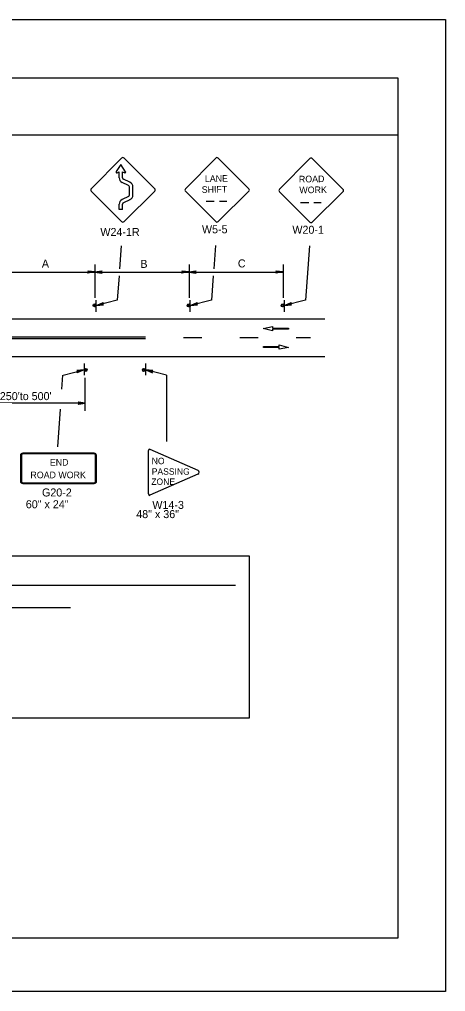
# Model space of a CAD drawing. Extents: x -14145 to -13521, y 30244 to 30661.
# Drawn here: x -13904.34 to -13893.17, y 30316.81 to 30342.31 of the extents above; entities that cross this region are included whole.
import ezdxf

# ---------------------------------------------------------------- set-up
doc = ezdxf.new("R2010")
doc.units = 0
for name, color, linetype in [('1', 7, 'Continuous'), ('10', 7, 'Continuous'), ('2', 7, 'Continuous'), ('5', 7, 'Continuous'), ('61', 7, 'Continuous')]:
    doc.layers.add(name, color=color, linetype=linetype)

msp = doc.modelspace()

# ---------------------------------------------------------------- linework, layer by layer
at = {"layer": '1'}
for p, q in [((-13901.663, 30338.669), (-13902.458, 30337.866)), ((-13900.793, 30337.866), (-13901.596, 30338.669)), ((-13899.196, 30338.669), (-13899.991, 30337.866)), ((-13898.327, 30337.866), (-13899.13, 30338.669)), ((-13896.731, 30338.657), (-13897.526, 30337.854)), ((-13895.862, 30337.854), (-13896.665, 30338.657)), ((-13901.68, 30338.5), (-13901.804, 30338.315)), ((-13901.557, 30338.311), (-13901.68, 30338.5)), ((-13901.781, 30338.286), (-13901.726, 30338.306)), ((-13901.726, 30338.154), (-13901.726, 30338.306)), ((-13901.635, 30338.154), (-13901.635, 30338.305)), ((-13901.635, 30338.305), (-13901.58, 30338.282)), ((-13901.483, 30337.953), (-13901.649, 30338.032)), ((-13901.444, 30338.034), (-13901.609, 30338.114)), ((-13901.457, 30337.702), (-13901.457, 30337.912)), ((-13901.367, 30337.702), (-13901.367, 30337.912)), ((-13902.458, 30337.8), (-13901.663, 30337.005)), ((-13901.483, 30337.661), (-13901.649, 30337.582)), ((-13901.596, 30337.005), (-13900.794, 30337.8)), ((-13899.991, 30337.8), (-13899.196, 30337.005)), ((-13899.13, 30337.005), (-13898.327, 30337.8)), ((-13897.526, 30337.788), (-13896.731, 30336.993)), ((-13896.665, 30336.993), (-13895.862, 30337.788)), ((-13901.726, 30337.317), (-13901.726, 30337.459)), ((-13901.635, 30337.317), (-13901.635, 30337.459)), ((-13901.444, 30337.579), (-13901.609, 30337.5)), ((-13899.444, 30337.541), (-13899.233, 30337.541)), ((-13899.101, 30337.541), (-13898.908, 30337.541)), ((-13896.971, 30337.506), (-13896.76, 30337.506)), ((-13896.628, 30337.506), (-13896.434, 30337.506)), ((-13901.635, 30337.317), (-13901.726, 30337.317)), ((-13901.671, 30336.37), (-13901.715, 30335.768)), ((-13899.204, 30336.377), (-13899.249, 30335.768)), ((-13896.739, 30336.365), (-13896.844, 30334.939)), ((-13902.36, 30335.882), (-13902.36, 30335.008)), ((-13899.894, 30335.882), (-13899.894, 30335.008)), ((-13897.428, 30335.882), (-13897.428, 30335.008)), ((-13904.947, 30335.678), (-13902.36, 30335.678)), ((-13902.36, 30335.678), (-13899.894, 30335.678)), ((-13901.729, 30335.582), (-13901.776, 30334.939)), ((-13899.894, 30335.678), (-13897.428, 30335.678)), ((-13899.263, 30335.582), (-13899.31, 30334.939)), ((-13902.33, 30334.633), (-13902.33, 30334.945)), ((-13902.33, 30334.633), (-13902.33, 30334.945)), ((-13901.777, 30334.94), (-13902.324, 30334.8)), ((-13899.864, 30334.633), (-13899.864, 30334.945)), ((-13899.864, 30334.633), (-13899.864, 30334.945)), ((-13899.311, 30334.94), (-13899.858, 30334.8)), ((-13897.398, 30334.633), (-13897.398, 30334.945)), ((-13897.398, 30334.633), (-13897.398, 30334.945)), ((-13896.845, 30334.94), (-13897.392, 30334.8)), ((-13905.444, 30334.451), (-13896.338, 30334.451)), ((-13897.951, 30334.204), (-13897.707, 30334.25)), ((-13897.709, 30334.137), (-13897.951, 30334.204)), ((-13897.293, 30334.183), (-13897.709, 30334.183)), ((-13897.709, 30334.183), (-13897.709, 30334.137)), ((-13897.707, 30334.25), (-13897.707, 30334.205)), ((-13897.707, 30334.205), (-13897.293, 30334.205)), ((-13897.293, 30334.205), (-13897.293, 30334.183)), ((-13905.577, 30333.935), (-13901.034, 30333.935)), ((-13905.566, 30333.98), (-13901.034, 30333.98)), ((-13899.558, 30333.959), (-13900.038, 30333.959)), ((-13898.082, 30333.959), (-13898.562, 30333.959)), ((-13896.71, 30333.958), (-13897.086, 30333.958)), ((-13897.946, 30333.702), (-13897.946, 30333.724)), ((-13897.946, 30333.724), (-13897.53, 30333.724)), ((-13897.532, 30333.702), (-13897.946, 30333.702)), ((-13897.289, 30333.703), (-13897.532, 30333.657)), ((-13897.532, 30333.657), (-13897.532, 30333.702)), ((-13897.53, 30333.724), (-13897.53, 30333.769)), ((-13897.53, 30333.769), (-13897.289, 30333.703)), ((-13905.699, 30333.467), (-13896.338, 30333.467)), ((-13902.645, 30333.285), (-13902.645, 30332.973)), ((-13902.645, 30333.285), (-13902.645, 30332.973)), ((-13901.037, 30333.285), (-13901.037, 30332.973)), ((-13901.037, 30333.285), (-13901.037, 30332.973)), ((-13903.198, 30332.978), (-13902.651, 30333.118)), ((-13900.484, 30332.978), (-13901.031, 30333.118)), ((-13903.226, 30332.609), (-13903.199, 30332.977)), ((-13902.615, 30332.036), (-13902.615, 30332.91)), ((-13900.485, 30332.977), (-13900.485, 30331.234)), ((-13902.615, 30332.24), (-13905.081, 30332.24)), ((-13903.337, 30331.095), (-13903.264, 30332.086)), ((-13900.957, 30329.862), (-13900.957, 30330.997)), ((-13900.925, 30331.035), (-13899.666, 30330.48)), ((-13904.315, 30330.877), (-13904.315, 30330.189)), ((-13904.29, 30330.877), (-13904.29, 30330.189)), ((-13902.381, 30330.928), (-13904.254, 30330.928)), ((-13902.381, 30330.928), (-13904.254, 30330.928)), ((-13902.381, 30330.913), (-13904.254, 30330.913)), ((-13902.381, 30330.913), (-13904.254, 30330.913)), ((-13902.345, 30330.189), (-13902.345, 30330.877)), ((-13902.32, 30330.189), (-13902.32, 30330.877)), ((-13899.666, 30330.379), (-13900.925, 30329.824)), ((-13904.254, 30330.152), (-13902.381, 30330.152)), ((-13904.254, 30330.137), (-13902.381, 30330.137))]:
    msp.add_line(p, q, dxfattribs=at)
for points in [[(-13902.54, 30335.708), (-13902.534, 30335.696), (-13902.36, 30335.684), (-13902.54, 30335.708), (-13902.546, 30335.714), (-13902.36, 30335.684), (-13902.534, 30335.678), (-13902.54, 30335.666), (-13902.36, 30335.684), (-13902.546, 30335.654), (-13902.54, 30335.666)], [(-13902.18, 30335.654), (-13902.186, 30335.672), (-13902.36, 30335.678), (-13902.18, 30335.654), (-13902.174, 30335.648), (-13902.36, 30335.678), (-13902.186, 30335.684), (-13902.18, 30335.702), (-13902.36, 30335.678), (-13902.174, 30335.708), (-13902.18, 30335.702)], [(-13900.074, 30335.708), (-13900.068, 30335.696), (-13899.894, 30335.684), (-13900.074, 30335.708), (-13900.08, 30335.714), (-13899.894, 30335.684), (-13900.068, 30335.678), (-13900.074, 30335.666), (-13899.894, 30335.684), (-13900.08, 30335.654), (-13900.074, 30335.666)], [(-13899.714, 30335.654), (-13899.72, 30335.672), (-13899.894, 30335.678), (-13899.714, 30335.654), (-13899.708, 30335.648), (-13899.894, 30335.678), (-13899.72, 30335.684), (-13899.714, 30335.702), (-13899.894, 30335.678), (-13899.708, 30335.708), (-13899.714, 30335.702)], [(-13897.608, 30335.708), (-13897.602, 30335.696), (-13897.428, 30335.684), (-13897.608, 30335.708), (-13897.614, 30335.714), (-13897.428, 30335.684), (-13897.602, 30335.678), (-13897.608, 30335.666), (-13897.428, 30335.684), (-13897.614, 30335.654), (-13897.608, 30335.666)], [(-13902.144, 30334.824), (-13902.156, 30334.836), (-13902.324, 30334.8), (-13902.144, 30334.824), (-13902.138, 30334.818), (-13902.324, 30334.8), (-13902.162, 30334.854), (-13902.156, 30334.866), (-13902.324, 30334.8), (-13902.15, 30334.878), (-13902.156, 30334.866)], [(-13899.678, 30334.824), (-13899.69, 30334.836), (-13899.858, 30334.8), (-13899.678, 30334.824), (-13899.672, 30334.818), (-13899.858, 30334.8), (-13899.696, 30334.854), (-13899.69, 30334.866), (-13899.858, 30334.8), (-13899.684, 30334.878), (-13899.69, 30334.866)], [(-13897.212, 30334.824), (-13897.224, 30334.836), (-13897.392, 30334.8), (-13897.212, 30334.824), (-13897.206, 30334.818), (-13897.392, 30334.8), (-13897.23, 30334.854), (-13897.224, 30334.866), (-13897.392, 30334.8), (-13897.218, 30334.878), (-13897.224, 30334.866)], [(-13902.831, 30333.094), (-13902.819, 30333.082), (-13902.651, 30333.118), (-13902.831, 30333.094), (-13902.837, 30333.1), (-13902.651, 30333.118), (-13902.813, 30333.064), (-13902.819, 30333.052), (-13902.651, 30333.118), (-13902.825, 30333.04), (-13902.819, 30333.052)], [(-13900.851, 30333.094), (-13900.863, 30333.082), (-13901.031, 30333.118), (-13900.851, 30333.094), (-13900.845, 30333.1), (-13901.031, 30333.118), (-13900.869, 30333.064), (-13900.863, 30333.052), (-13901.031, 30333.118), (-13900.857, 30333.04), (-13900.863, 30333.052)], [(-13902.795, 30332.264), (-13902.789, 30332.246), (-13902.615, 30332.24), (-13902.795, 30332.264), (-13902.801, 30332.27), (-13902.615, 30332.24), (-13902.789, 30332.234), (-13902.795, 30332.216), (-13902.615, 30332.24), (-13902.801, 30332.21), (-13902.795, 30332.216)]]:
    msp.add_lwpolyline(points, dxfattribs=at)
for centre in [(-13902.368, 30334.805), (-13899.902, 30334.805), (-13897.436, 30334.805), (-13902.607, 30333.112), (-13901.076, 30333.112)]:
    msp.add_circle(centre, 0.0408, dxfattribs=at)
for centre, radius, start, end in [((-13901.631, 30338.636), 0.0465, 45, 135), ((-13899.163, 30338.635), 0.0465, 45, 135), ((-13896.698, 30338.623), 0.0465, 45, 135), ((-13901.787, 30338.304), 0.0194, 146.8887, 289.6538), ((-13901.59, 30338.154), 0.136, 180, 244.4165), ((-13901.59, 30338.154), 0.0453, 180, 244.4165), ((-13901.573, 30338.3), 0.0194, 247.3801, 33.1113), ((-13902.426, 30337.833), 0.0465, 135, 225), ((-13901.503, 30337.912), 0.0453, 0, 64.4166), ((-13901.503, 30337.912), 0.136, 0, 64.4165), ((-13900.828, 30337.833), 0.0465, 315, 45), ((-13899.958, 30337.832), 0.0465, 135, 225), ((-13898.36, 30337.832), 0.0465, 315, 45), ((-13901.503, 30337.702), 0.0453, 295.5615, 0), ((-13901.503, 30337.702), 0.136, 295.5615, 0), ((-13897.493, 30337.821), 0.0465, 135, 225), ((-13895.895, 30337.82), 0.0465, 315, 45), ((-13901.59, 30337.459), 0.136, 115.5615, 180), ((-13901.59, 30337.459), 0.0453, 115.5616, 180), ((-13901.631, 30337.038), 0.0465, 225, 315), ((-13899.163, 30337.037), 0.0465, 225, 315), ((-13896.698, 30337.025), 0.0465, 225, 315), ((-13902.363, 30334.797), 0.0214, 9.521, 4.2501), ((-13899.897, 30334.797), 0.0214, 9.521, 4.2501), ((-13897.431, 30334.797), 0.0214, 9.521, 4.2501), ((-13902.612, 30333.12), 0.0214, 189.521, 184.2501), ((-13901.071, 30333.12), 0.0214, 355.7499, 350.479), ((-13899.688, 30330.429), 0.0554, 293.7878, 66.2098)]:
    msp.add_arc(centre, radius, start, end, dxfattribs=at)
for centre, major_axis, ratio, start_param, end_param in [((-13900.924, 30330.997), (0, -0.038), 0.857082, 3.141593, 4.712389), ((-13904.254, 30330.875), (0.0609, 0), 0.839899, 1.570796, 3.141593), ((-13904.254, 30330.875), (0, -0.0365), 0.999938, 3.141593, 4.712389), ((-13902.381, 30330.875), (-0.0609, 0), 0.839899, 3.141593, 4.712389), ((-13902.381, 30330.875), (0, 0.0365), 0.999938, 4.712389, 6.283185), ((-13904.254, 30330.187), (0.0609, 0), 0.839899, 3.141593, 4.712389), ((-13904.254, 30330.187), (0, -0.0365), 0.999938, 4.712389, 6.283185), ((-13902.381, 30330.187), (0, 0.0365), 0.999938, 3.141593, 4.712389), ((-13902.381, 30330.187), (-0.0609, 0), 0.839899, 1.570796, 3.141593), ((-13900.924, 30329.861), (0, -0.038), 0.857082, 4.712389, 6.283185)]:
    msp.add_ellipse(centre, major_axis=major_axis, ratio=ratio, start_param=start_param, end_param=end_param, dxfattribs=at)
at = {"layer": '10'}
for p, q in [((-13925.874, 30340.777), (-13894.422, 30340.777)), ((-13894.422, 30340.777), (-13894.422, 30318.207)), ((-13925.874, 30339.277), (-13894.422, 30339.277)), ((-13894.422, 30318.207), (-13925.874, 30318.207))]:
    msp.add_line(p, q, dxfattribs=at)
at = {"layer": '2'}
for p, q in [((-13918.624, 30327.468), (-13898.674, 30327.468)), ((-13914.438, 30326.883), (-13903.001, 30326.883))]:
    msp.add_line(p, q, dxfattribs=at)
at = {"layer": '5'}
msp.add_lwpolyline([(-13918.964, 30328.234), (-13898.32, 30328.234), (-13898.32, 30323.982), (-13918.964, 30323.982)], close=True, dxfattribs=at)
at = {"layer": '61'}
msp.add_lwpolyline([(-13926.174, 30342.307), (-13893.174, 30342.307), (-13893.174, 30316.807), (-13926.174, 30316.807)], close=True, dxfattribs=at)

# ---------------------------------------------------------------- texts
at = {"layer": '1'}
for s, height, rotation, p in [('LANE', 0.1735, 0.7566, (-13899.48, 30338.043)), ('ROAD', 0.1735, 0.7566, (-13897.016, 30338.031)), ('SHIFT', 0.1733, 0.7588, (-13899.562, 30337.757)), ('WORK', 0.1733, 0.7588, (-13897.003, 30337.746))]:
    msp.add_text(s, height=height, rotation=rotation, dxfattribs=at).set_placement(p)
for s, height, p in [('END', 0.173, (-13903.543, 30330.603)), ('NO', 0.1677, (-13900.873, 30330.641)), ('PASSING', 0.1677, (-13900.873, 30330.364)), ('ROAD WORK', 0.173, (-13904.052, 30330.272)), ('ZONE', 0.1677, (-13900.885, 30330.098))]:
    msp.add_text(s, height=height, dxfattribs=at).set_placement(p)
at = {"layer": '2'}
for s, p in [('W5-5', (-13899.557, 30336.697)), ('W20-1', (-13897.188, 30336.685)), ('W24-1R', (-13902.219, 30336.626)), ('A', (-13903.753, 30335.797)), ('B', (-13901.171, 30335.79)), ('C', (-13898.616, 30335.802)), ("250'to 500'", (-13904.854, 30332.321)), ('G20-2', (-13903.749, 30329.794)), ('60" x 24"', (-13904.173, 30329.484)), ('W14-3', (-13900.857, 30329.467)), ('48" x 36"', (-13901.279, 30329.226))]:
    msp.add_text(s, height=0.21, dxfattribs=at).set_placement(p)

doc.saveas('drawing.dxf')
